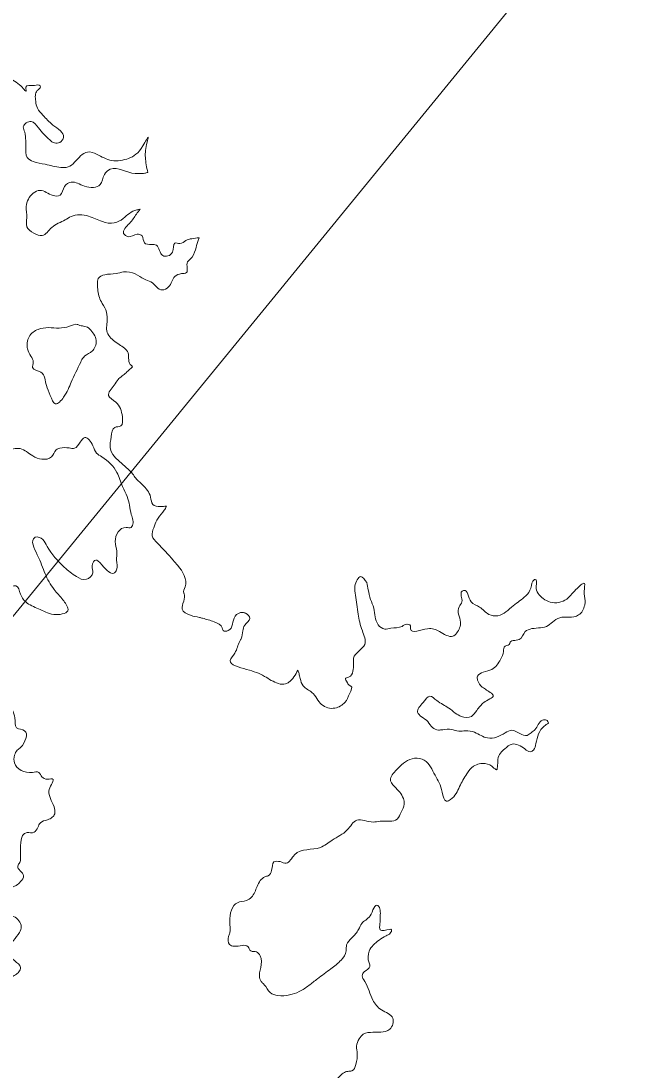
# Model space of a CAD drawing. Extents: x 553962 to 842807, y 8883888 to 9032388.
# Drawn here: x 799646.2 to 799929.7, y 9019412 to 9019899.2 of the extents above; entities that cross this region are included whole.
import ezdxf

# ---------------------------------------------------------------- set-up
doc = ezdxf.new("R2010")
doc.units = 0
doc.header["$LTSCALE"] = 20
doc.layers.add('25', color=7, linetype='Continuous', lineweight=13)
doc.layers.add('8', color=7, linetype='Continuous', lineweight=13)

msp = doc.modelspace()

# ---------------------------------------------------------------- linework, layer by layer
at = {"layer": '25'}
for points in [[(799705.01, 9019828.9), (799703.91, 9019835.81), (799704.69, 9019842.98), (799705.17, 9019845.12), (799702.71, 9019841.22), (799696.12, 9019835.41), (799688.34, 9019834.38), (799681.26, 9019837.38), (799677.1, 9019838.37), (799673.86, 9019836.6), (799668.02, 9019831.43), (799664.63, 9019831.17), (799657.44, 9019832.66), (799651.89, 9019833.9), (799649.1, 9019835.9), (799648.41, 9019840.55), (799648.36, 9019843.69), (799647.93, 9019847.59), (799647.27, 9019850.1), (799648.63, 9019851.87), (799650.88, 9019852.5), (799654.32, 9019849.62), (799659.55, 9019843.98), (799661.7, 9019842.6), (799664.22, 9019842.86), (799665.94, 9019845.13), (799660.96, 9019850.9), (799656.37, 9019855.41), (799653.82, 9019858.67), (799653.02, 9019861.94), (799652.85, 9019864.7), (799653.7, 9019866.84), (799655.19, 9019868.61), (799655.06, 9019869.11), (799652.41, 9019869.23), (799648.4, 9019868.46), (799648.55, 9019866.83), (799645.49, 9019869.59), (799637.13, 9019874.84), (799640.21, 9019879.25), (799639.55, 9019881.76), (799633.26, 9019882), (799630.22, 9019883.62), (799629.06, 9019885.63), (799628.39, 9019888.39), (799624.63, 9019887.63), (799612.51, 9019891.74), (799609.25, 9019890.73), (799603.84, 9019890.84), (799600.42, 9019893.21), (799598.83, 9019898.99), (799597.65, 9019902.13), (799595.86, 9019904.27), (799593.86, 9019904.01), (799591.39, 9019900.61), (799585.31, 9019904.23), (799579.23, 9019907.48), (799567.96, 9019912.98), (799564.8, 9019914.48), (799562.38, 9019916.86), (799557.47, 9019917.48), (799554.56, 9019918.6), (799553.91, 9019919.86), (799556.76, 9019923.26), (799560.73, 9019927.04), (799562.44, 9019930.44), (799565.78, 9019934.85), (799569.21, 9019941.15), (799569.7, 9019942.28), (799568.93, 9019943.16), (799560.86, 9019935.84), (799556.77, 9019931.56), (799552.67, 9019928.15), (799547.7, 9019923.99), (799543.19, 9019922.59), (799538.37, 9019925.47), (799537.72, 9019927.6), (799534.94, 9019928.48), (799530.8, 9019927.96), (799527.4, 9019928.08), (799519.45, 9019930.44), (799509.43, 9019936.82), (799507.13, 9019939.33), (799503.69, 9019942.59), (799501, 9019946.73), (799498.51, 9019953.64), (799499.43, 9019959.93), (799495.5, 9019962.81), (799492.18, 9019966.32), (799491.02, 9019968.33), (799492.23, 9019971.47)], [(799701.48, 9019811.79), (799699.97, 9019811.54), (799696.47, 9019809.89), (799693.61, 9019807.49), (799689.49, 9019805.47), (799683.95, 9019806.08), (799677.51, 9019808.58), (799669.46, 9019808.43), (799666.68, 9019806.89), (799660.48, 9019803.37), (799656.01, 9019799.59), (799652.09, 9019800.71), (799648.91, 9019803.71), (799648.85, 9019807.86), (799648.66, 9019813.14), (799651.84, 9019819.31), (799654.97, 9019820.58), (799661.04, 9019818.17), (799664.3, 9019818.34), (799666.38, 9019822.37), (799669.5, 9019824.4), (799675.68, 9019822.53), (799682.96, 9019823.3), (799684.91, 9019827.96), (799687.64, 9019830.36), (799699.11, 9019828.38), (799701.37, 9019828.39), (799703.64, 9019828.52), (799705.01, 9019828.9)], [(799728.81, 9019798.55), (799725.42, 9019798.16), (799722.67, 9019797.27), (799719.94, 9019795.9), (799717.53, 9019796.12), (799716.46, 9019791.85), (799711.95, 9019790.32), (799709, 9019795.09), (799706.73, 9019795.46), (799703.45, 9019796.21), (799702.4, 9019799.47), (799700.13, 9019800.22), (799695.87, 9019799.08), (799693.83, 9019800.58), (799696.54, 9019805.24), (799699.75, 9019809.52), (799701.48, 9019811.79)], [(799713.67, 9019674.03), (799710.78, 9019673.9), (799707.37, 9019674.89), (799706.32, 9019678.28), (799702.6, 9019683.93), (799699.03, 9019687.57), (799697.62, 9019689.45), (799687.53, 9019701.11), (799688.09, 9019706.27), (799689.66, 9019710.55), (799692.54, 9019711.31), (799693.24, 9019715.46), (799690.13, 9019722.37), (799686.82, 9019725.37), (799689.39, 9019730.16), (799691.24, 9019732.8), (799694.97, 9019735.96), (799696.71, 9019737.6), (799697.82, 9019738.98), (799697.44, 9019739.24), (799695.85, 9019745.14), (799691.77, 9019749.03), (799686.94, 9019753.29), (799685.89, 9019756.17), (799686.1, 9019759.44), (799686.1, 9019759.57), (799685.91, 9019764.09), (799683.84, 9019768.11), (799681.88, 9019773.89), (799681.71, 9019777.03), (799682.05, 9019779.67), (799685.04, 9019781.44), (799690.32, 9019781.96), (799693.83, 9019782.73), (799699.12, 9019781.86), (799703.43, 9019779.36), (799706.46, 9019778.11), (799711.79, 9019774.36), (799714.67, 9019775.75), (799717.62, 9019780.66), (799720.62, 9019781.93), (799723, 9019782.44), (799723.43, 9019787.34), (799724.8, 9019788.73), (799727.13, 9019793.01), (799728.21, 9019796.91), (799728.81, 9019798.55)], [(799673.55, 9019757.9), (799675.82, 9019757.4), (799677.08, 9019757.03), (799678.99, 9019755.15), (799680.79, 9019752.39), (799679.99, 9019746.85), (799678.37, 9019745.34), (799675.14, 9019743.07), (799673.91, 9019740.93), (799669.51, 9019731.61), (799665.96, 9019724.56), (799662.23, 9019721.53), (799659.79, 9019725.42), (799657.96, 9019730.07), (799655.37, 9019736.22), (799651.57, 9019738.34), (799651.91, 9019740.86), (799650.74, 9019743.62), (799649.18, 9019747.01), (799649.99, 9019752.67), (799654.09, 9019756.08), (799658.98, 9019756.97)], [(799658.98, 9019756.97), (799668.65, 9019757.51), (799672.29, 9019758.4), (799673.55, 9019757.9)], [(799609.87, 9019689.56), (799613.52, 9019688.95), (799620.42, 9019690.1), (799624.48, 9019687.6), (799628.46, 9019690.37), (799633.04, 9019695.67), (799638.9, 9019699.08), (799642.65, 9019700.6), (799645.79, 9019700.74), (799651.62, 9019697.36), (799655.92, 9019695.86), (799660.3, 9019696.88), (799662.52, 9019700.16), (799664.27, 9019700.92), (799668.54, 9019701.05), (799671.06, 9019700.94), (799673.66, 9019703.71), (799675.77, 9019705.85), (799679.59, 9019702.09), (799681.27, 9019698.7), (799683.69, 9019696.95), (799690.7, 9019689.68), (799693.3, 9019683.15), (799695.51, 9019678.5), (799697.38, 9019670.21), (799697.95, 9019665.06), (799697.34, 9019664.18), (799694.95, 9019664.17), (799689.88, 9019657.62), (799690.7, 9019653.09), (799690.5, 9019648.94), (799690.56, 9019644.54), (799689.2, 9019642.9), (799686.17, 9019644.15), (799682.6, 9019648.04), (799680.95, 9019649.04), (799679.22, 9019646.39), (799679.52, 9019643.13), (799676.55, 9019640.1), (799671.88, 9019641.34), (799666.29, 9019645.73), (799658.36, 9019655.38), (799656.3, 9019658.52), (799652.89, 9019659.64), (799652.64, 9019659.52), (799653.76, 9019651.47), (799657.4, 9019642.68), (799661.52, 9019635.4), (799665.61, 9019630.64), (799667.15, 9019628.38), (799668.06, 9019626.12), (799662.56, 9019623.71), (799655.11, 9019626.08), (799649.04, 9019629.08), (799645.96, 9019633.22), (799643.77, 9019637.11), (799641.89, 9019636.73), (799640.11, 9019629.56), (799638.62, 9019627.67), (799632.21, 9019627.77), (799619.34, 9019631), (799616.18, 9019632.25), (799618.4, 9019635.28), (799621.6, 9019640.31), (799620.94, 9019642.95), (799614.78, 9019642.68), (799610.38, 9019642.8), (799605.69, 9019645.92), (799603.41, 9019647.18), (799601.17, 9019645.28), (799598.3, 9019643.64), (799594.29, 9019642.5), (799590.45, 9019647.64), (799584.95, 9019654.54), (799580.99, 9019659.43), (799577.17, 9019662.56), (799576, 9019665.45), (799575.34, 9019667.71), (799576.7, 9019669.85), (799582.13, 9019667.86), (799586.33, 9019663.72), (799591.25, 9019663.11), (799593.25, 9019663.49), (799596.52, 9019663.88)], [(799774.68, 9019597.9), (799770.48, 9019592.35), (799768.98, 9019591.59), (799765.71, 9019591.71), (799759.25, 9019595.08), (799750.91, 9019598.33), (799743.31, 9019602.45), (799745.4, 9019605.86), (799747.72, 9019611.39), (799748.33, 9019612.53), (799749.16, 9019616.18), (799750, 9019618.82), (799752.35, 9019621.97), (799750.43, 9019624.35), (799749.04, 9019624.73), (799745.55, 9019622.95), (799742.37, 9019616.28), (799739.98, 9019616.4), (799739.59, 9019617.53), (799735.78, 9019620.41), (799730.47, 9019622.03), (799728.96, 9019622.4), (799724.8, 9019623.4), (799720.99, 9019626.28), (799721.69, 9019629.92), (799721.89, 9019633.45), (799721.77, 9019633.7), (799722.35, 9019636.59), (799718.95, 9019646.51), (799716.78, 9019649.02), (799709.5, 9019656.92), (799707.07, 9019660.31), (799707.77, 9019663.96), (799709.23, 9019667.48), (799711.95, 9019671.26), (799713.18, 9019673.02), (799713.67, 9019674.03)], [(799806.68, 9019638.6), (799803.88, 9019641.36), (799801.17, 9019636.95), (799801.36, 9019632.68), (799802.61, 9019624), (799804.6, 9019616.21), (799805.69, 9019609.93), (799800.5, 9019603.5), (799800.54, 9019600.86), (799800.21, 9019597.47), (799798.23, 9019594.7), (799796.73, 9019594.06), (799797.51, 9019592.43), (799797.64, 9019592.05), (799798.92, 9019590.68), (799799.29, 9019590.55), (799798.84, 9019587.28), (799796.51, 9019583), (799791.89, 9019580.34), (799785.71, 9019581.96), (799781.23, 9019587.61), (799777.17, 9019590.61), (799775.74, 9019594.13), (799775.2, 9019596.39), (799774.68, 9019597.9)], [(799891.05, 9019573.35), (799890.03, 9019574.78), (799888.21, 9019574.78), (799884.68, 9019570.31), (799882.94, 9019568.92), (799881.07, 9019567.66), (799874, 9019570.03), (799870.87, 9019568.89), (799866.88, 9019566.86), (799862.73, 9019566.47), (799856.66, 9019569.1), (799852.5, 9019569.84), (799849.37, 9019569.58), (799845.96, 9019570.45), (799841.94, 9019570.31), (799839.93, 9019570.18), (799837.15, 9019571.3), (799834.97, 9019574.06), (799832.05, 9019576.32), (799830.26, 9019578.45), (799832.71, 9019582.85), (799835.94, 9019585.88), (799839.11, 9019583.88), (799844.69, 9019580.38), (799847.74, 9019578), (799850.53, 9019576.5), (799855.18, 9019576.51), (799857.66, 9019579.28), (799861, 9019582.94), (799863.74, 9019584.58), (799865.36, 9019586.09), (799864.46, 9019587.22), (799860.27, 9019590.1), (799858.09, 9019593.24), (799858.07, 9019595.13), (799860.68, 9019597.02), (799864.69, 9019598.29), (799868.77, 9019602.95), (799870.1, 9019606.6), (799870.82, 9019609.12), (799873.07, 9019610.38), (799873.07, 9019610.51), (799877.32, 9019612.16), (799880.16, 9019615.81), (799883.29, 9019617.2), (799890.81, 9019618.61), (799893.54, 9019620.88), (799897.17, 9019622.52), (799900.44, 9019622.53), (799904.95, 9019623.55), (799907.78, 9019628.09), (799908, 9019630.1), (799907.56, 9019634.63), (799907.64, 9019638.15), (799903.73, 9019635.33), (799901.3, 9019632.72), (799899.44, 9019630.96), (799891.79, 9019629.55), (799886.2, 9019633.56), (799885.28, 9019636.95), (799884.86, 9019640.09), (799884.48, 9019639.96), (799882.78, 9019636.06), (799880.44, 9019632.41), (799874.59, 9019627.86), (799867.49, 9019623.19), (799863.33, 9019623.81), (799859.01, 9019627.19), (799855.08, 9019629.69), (799851.61, 9019634.96), (799850.86, 9019634.58), (799850.81, 9019629.68), (799849.46, 9019627.29), (799849.25, 9019623.89), (799850.18, 9019620.25), (799849.71, 9019617.61), (799846.62, 9019613.7), (799840.43, 9019615.82), (799834.88, 9019617.18), (799826.96, 9019617.16), (799826.69, 9019618.92), (799825.43, 9019619.29), (799825.3, 9019619.29), (799823.05, 9019618.28), (799817.78, 9019617.39), (799815.02, 9019617), (799811.98, 9019619), (799809.86, 9019626.67), (799808.42, 9019630.81), (799807.36, 9019635.21), (799806.68, 9019638.6)], [(799484, 9019599.8), (799487.76, 9019600.69), (799488.38, 9019601.19), (799489.75, 9019602.2), (799493.59, 9019606.24), (799498.78, 9019603.36), (799503.83, 9019602.12), (799509.8, 9019597.49), (799519.14, 9019594.75), (799528.72, 9019592.77), (799532.39, 9019591.27), (799540.19, 9019590.79), (799544.96, 9019590.93), (799553.98, 9019593.47), (799559.37, 9019594.36), (799566.41, 9019594.39), (799570.4, 9019597.04), (799575.73, 9019593.78), (799578.67, 9019590.15), (799579.03, 9019590.9), (799580.87, 9019594.18), (799582.85, 9019596.57), (799588.51, 9019596.34), (799595.05, 9019596.48), (799602.97, 9019596.38), (799606.49, 9019596.14), (799607, 9019595.76), (799611.69, 9019593.26), (799616.24, 9019591.26), (799622.09, 9019586.63), (799626.02, 9019584), (799630.77, 9019585.9), (799631.34, 9019590.05), (799633.24, 9019589.55), (799636.4, 9019588.06), (799640.12, 9019582.66), (799643.36, 9019575.75), (799644.17, 9019571.23), (799647.84, 9019569.86), (799646.06, 9019562.18), (799644.44, 9019560.8), (799643.22, 9019558.53), (799643.14, 9019554.88), (799651.5, 9019550.51), (799654.39, 9019550.52), (799655.93, 9019548.38), (799658.45, 9019547.39), (799661.1, 9019547.27), (799660.37, 9019544.88), (799659.16, 9019541.86), (799659.83, 9019538.46), (799661.52, 9019534.57), (799661.82, 9019531.3), (799660.71, 9019529.66), (799658.46, 9019528.53), (799655.21, 9019527.13), (799653.98, 9019524.99), (799652.25, 9019522.72), (799648.99, 9019522.59), (799646.01, 9019510.64), (799645.66, 9019508.75), (799644.68, 9019506.99), (799647.38, 9019502.59), (799646.03, 9019499.82), (799643.92, 9019498.06), (799639.8, 9019495.78), (799638.33, 9019492.76), (799636.76, 9019488.23), (799638.81, 9019485.47), (799642.73, 9019483.72), (799646.32, 9019478.95), (799645.47, 9019476.19), (799640.8, 9019468.75), (799640.83, 9019466.74), (799643.26, 9019463.1), (799645.95, 9019459.97), (799645.22, 9019457.95), (799643.61, 9019456.57), (799641.49, 9019455.3), (799634.57, 9019446.48), (799634.31, 9019446.48), (799632.01, 9019449.37), (799631.2, 9019453.51), (799630.51, 9019458.29), (799630.34, 9019461.05), (799632.89, 9019467.6), (799635.54, 9019476.41), (799637.5, 9019480.06), (799634.72, 9019481.31), (799631.8, 9019483.56), (799630.34, 9019489.09)], [(799766.47, 9019509.11), (799769.24, 9019508.36), (799773.09, 9019512.27), (799785.11, 9019515.7), (799790.62, 9019519.13), (799797.57, 9019523.78), (799802.03, 9019528.32), (799809.59, 9019527.47), (799812.85, 9019527.85), (799820.76, 9019528.88), (799822.6, 9019532.03), (799824.06, 9019535.81), (799823.64, 9019538.45), (799819.54, 9019543.97), (799817.61, 9019547.48), (799818.96, 9019550), (799821.19, 9019552.52), (799828.79, 9019557.07), (799833.33, 9019556.2), (799838.33, 9019549.18), (799841.71, 9019541.39), (799843.65, 9019537.12), (799845.52, 9019537.88), (799849.72, 9019543.93), (799853.03, 9019549.85), (799856.25, 9019553.38), (799861.64, 9019554.65), (799865.69, 9019552.53), (799866.58, 9019551.78), (799867.52, 9019556.43), (799870.72, 9019561.47), (799874.09, 9019563.62), (799880.03, 9019561.37), (799882.56, 9019560.12), (799884.06, 9019560.88), (799885.15, 9019563.9), (799888.93, 9019571.96), (799891.05, 9019573.35)], [(799847.81, 9019389.28), (799838.6, 9019391.77), (799836.06, 9019393.27), (799834.63, 9019396.66), (799830.47, 9019397.78), (799828.01, 9019394.12), (799824.93, 9019389.21), (799822.43, 9019387.95), (799819.16, 9019388.44), (799814.35, 9019390.81), (799805.52, 9019392.93), (799803.01, 9019392.92), (799799.28, 9019389.89), (799797.55, 9019387.62), (799794.3, 9019385.98), (799794.29, 9019386.61), (799790.14, 9019386.72), (799786.35, 9019387.97), (799784.43, 9019390.6), (799784.78, 9019392.36), (799789.28, 9019394.89), (799792.01, 9019396.91), (799793.74, 9019399.18), (799790.9, 9019404.95), (799792.86, 9019408.23), (799796.84, 9019411.51), (799798.85, 9019411.89), (799799.73, 9019412.02), (799801.57, 9019415.04), (799802.26, 9019419.95), (799801.96, 9019423.47), (799803.17, 9019426.87), (799805.03, 9019429.01), (799809.54, 9019429.9), (799813.18, 9019430.04), (799817.31, 9019431.31), (799818.75, 9019436.47), (799813.42, 9019440.35), (799809.46, 9019444.86), (799805.7, 9019453.53), (799804.53, 9019456.16), (799805.63, 9019458.05), (799808.12, 9019460.45), (799807.72, 9019462.08), (799807.77, 9019467.61), (799812.35, 9019472.66), (799815.59, 9019474.68), (799817.58, 9019475.94), (799818.19, 9019477.45), (799814.8, 9019477.19), (799812.91, 9019477.44), (799812.75, 9019480.33), (799812.83, 9019483.09), (799812.13, 9019488.37), (799811.75, 9019488.75), (799808.17, 9019483.96), (799804.32, 9019480.43), (799802.85, 9019477.66), (799799.76, 9019473.75), (799797.29, 9019470.48), (799797.08, 9019467.71), (799794.75, 9019463.43), (799789.9, 9019459.39), (799783.8, 9019454.72), (799779.82, 9019451.69), (799775.34, 9019448.79), (799770.83, 9019447.26), (799765.43, 9019447), (799761.77, 9019448.37), (799759.08, 9019452.01), (799758.06, 9019453.01), (799756.89, 9019455.27), (799757.46, 9019459.92), (799757.13, 9019465.45), (799755.47, 9019467.21), (799752.83, 9019467.7), (799751.54, 9019469.59), (799745.13, 9019469.82), (799742.98, 9019470.69), (799742.55, 9019474.34), (799743.03, 9019475.97), (799743.08, 9019481.38), (799746.61, 9019490.06), (799750.87, 9019491.08), (799753.11, 9019492.6), (799755.81, 9019497.63), (799759.4, 9019502.05), (799760.9, 9019502.55), (799762.5, 9019505.07), (799763.58, 9019508.97), (799766.47, 9019509.11)]]:
    msp.add_spline(points, degree=3, dxfattribs=at)
at = {"layer": '8'}
msp.add_lwpolyline([(803105.06, 9023852.03), (802356.45, 9021885.92), (799923.45, 9019966.63), (798660.17, 9018421.83), (798566.59, 9016221.66), (799689.51, 9015144.98), (801131.82, 9014888.69), (801687.1, 9014931.42), (803105.06, 9013974.68), (805210.53, 9012944.81), (806146.3, 9012663.94)], dxfattribs=at)

doc.saveas('drawing.dxf')
